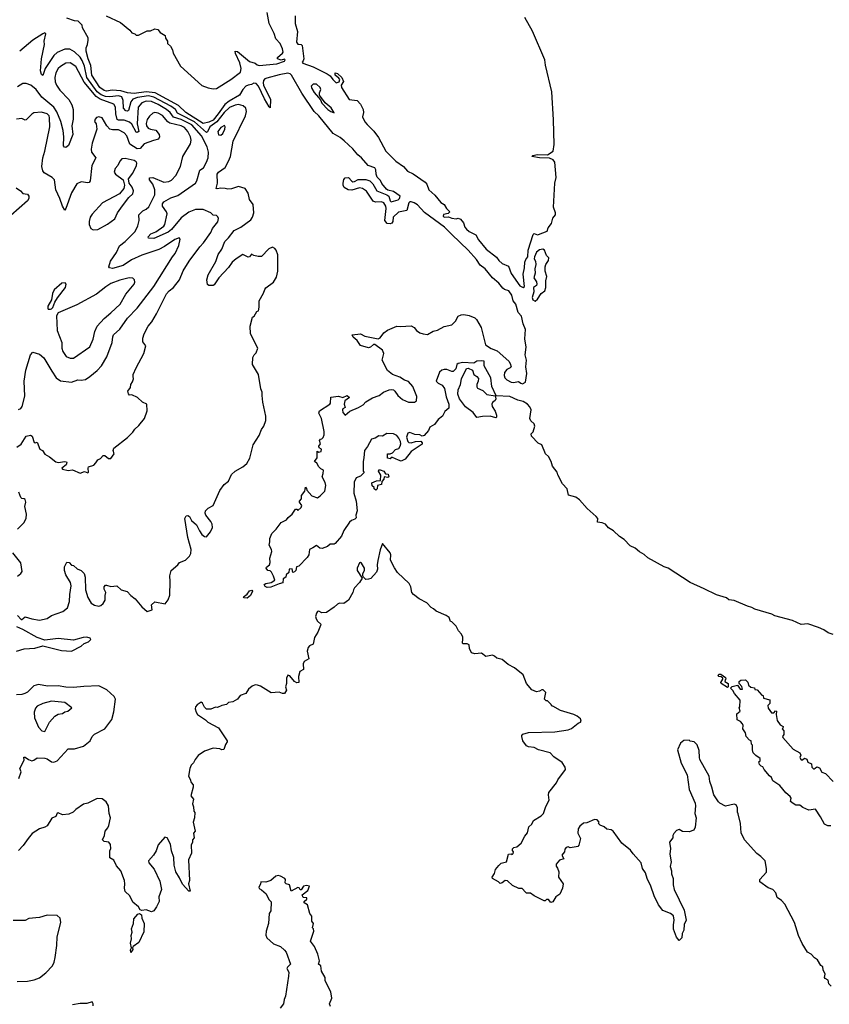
# Model space of a CAD drawing. Extents: x 1603745 to 1745082, y 385868 to 533966.
# Tile 620 of 646: x 1675205 to 1682570, y 492841 to 501790. Entities that reach past the tile are written whole.
import ezdxf

# ---------------------------------------------------------------- set-up
doc = ezdxf.new("R2010")
doc.units = 0

msp = doc.modelspace()

# ---------------------------------------------------------------- linework, layer by layer
at = {"layer": '0CON20XD'}
for points in [[(1678250.9, 500319.1), (1678285, 500338.9), (1678355, 500336.4), (1678389.4, 500325), (1678418, 500298), (1678453.6, 500233.6), (1678545, 500198.7), (1678563.6, 500185), (1678575.4, 500145), (1678584.7, 500134.7), (1678647.8, 500152.2), (1678659.8, 500165), (1678664.8, 500185), (1678605, 500229.4), (1678555, 500241.4), (1678540.5, 500250.5), (1678500.6, 500300.6), (1678488.7, 500328.7), (1678457.7, 500357.7), (1678446.4, 500385), (1678445, 500425.6), (1678435.6, 500445), (1678375, 500465.7), (1678315.2, 500535), (1678280.8, 500560.8), (1678235, 500614.8), (1678157.5, 500687.5), (1678119, 500719), (1678057.7, 500755), (1677925, 500915.2), (1677884.4, 500954.4), (1677771.4, 501121.4), (1677676.9, 501286.9), (1677665, 501297.7), (1677643.3, 501303.3), (1677565, 501290.1), (1677452.2, 501257.8), (1677435, 501251.1), (1677422.9, 501237.1), (1677419.1, 501215), (1677424.2, 501194.2), (1677486.1, 501065), (1677485, 500990), (1677475, 500996.7), (1677431.3, 501071.3), (1677376.5, 501185), (1677355, 501209.8), (1677335.9, 501214.1), (1677315, 501201.2), (1677285, 501196), (1677263.5, 501185), (1677235.7, 501155), (1677204, 501105), (1677109.7, 501050.3), (1677072.1, 501017.9), (1677012, 500935), (1676965, 500876.1), (1676925, 500858.5), (1676875, 500847.9), (1676716.2, 500945), (1676648.9, 501008.9), (1676436.7, 501126.7), (1676356.6, 501133.4), (1676245, 501119.1), (1676185, 501124.8), (1676125, 501143.6), (1676045, 501148.9), (1675995, 501140.2), (1675972.7, 501145), (1675935, 501173.2), (1675860.4, 501285), (1675851.9, 501375), (1675827.6, 501435), (1675810.8, 501505), (1675811.2, 501535), (1675823.3, 501565), (1675827.5, 501605), (1675826.7, 501625), (1675776.7, 501715), (1675775, 501740), (1675736.1, 501776.1), (1675705, 501778.8), (1675634.1, 501804.1)], [(1675992.5, 501825), (1676121.2, 501765), (1676207.5, 501695), (1676225, 501670), (1676251.7, 501661.7), (1676265, 501650), (1676285, 501650), (1676365, 501688.8), (1676395, 501690), (1676435, 501708), (1676460.3, 501700.3), (1676483.9, 501673.9), (1676527.3, 501647.3), (1676533, 501623), (1676550, 501595), (1676550, 501575), (1676578.3, 501548.3), (1676595, 501517.5), (1676602, 501485), (1676668.7, 501368.7), (1676863.2, 501193.2), (1676919.5, 501169.5), (1676965, 501160.8), (1676995, 501165.8), (1677125, 501247.7), (1677215, 501314.2), (1677218.9, 501345), (1677208.1, 501398.1), (1677168.6, 501481.4), (1677166.2, 501503.8), (1677185, 501500.6), (1677295, 501411.4), (1677345.9, 501395.9), (1677365, 501378.8), (1677385, 501372.9), (1677545, 501389.6), (1677615, 501411.8), (1677620, 501425), (1677615, 501430), (1677585, 501421.4), (1677551.4, 501435), (1677550, 501445), (1677596.9, 501485), (1677601.3, 501495), (1677597.3, 501525), (1677575, 501574), (1677534.2, 501615), (1677521.2, 501665), (1677475.9, 501755.9), (1677456.2, 501855)], [(1677711, 501825), (1677711.2, 501755), (1677732.2, 501682.2), (1677721.9, 501585), (1677735, 501567.7), (1677765.8, 501565.8), (1677776.2, 501555), (1677789.4, 501435), (1677785, 501416.7), (1677773.3, 501405), (1677782, 501395), (1677875, 501361.3), (1678003.1, 501296.9), (1678029.6, 501279.6), (1678052.8, 501245), (1678085, 501216.3), (1678110.9, 501225), (1678116.4, 501245), (1678109.3, 501259.3), (1678075.7, 501285), (1678073.4, 501306.6), (1678095, 501301.1), (1678135, 501264.4), (1678150.9, 501229.1), (1678130.3, 501195), (1678131.6, 501175), (1678202.6, 501065), (1678275, 501056.7), (1678305, 501021.9), (1678329.6, 500975), (1678332.3, 500945), (1678324.3, 500905.7), (1678345, 500862.9), (1678365, 500835.9), (1678426.9, 500776.9), (1678467.9, 500717.9), (1678534.5, 500595), (1678626, 500505), (1678695, 500456), (1678733.5, 500413.5), (1678785, 500387.5), (1678894.5, 500314.5), (1678910, 500295), (1678926, 500245), (1678980, 500195), (1679035, 500128.8), (1679065, 500108.8), (1679087.1, 500075), (1679116.7, 500045), (1679102.7, 500027.3), (1679060.5, 500019.5), (1679056.9, 500005), (1679064.9, 499995), (1679105, 499999.4), (1679135, 499986.5), (1679175, 499981.1), (1679195, 499986), (1679215.6, 499975.6), (1679243.1, 499943.1), (1679255.8, 499905), (1679270, 499885), (1679295, 499863.7), (1679353.5, 499833.5), (1679378.1, 499788.1), (1679449.2, 499705), (1679541.9, 499631.9), (1679565, 499600.4), (1679595, 499573.5), (1679651, 499551), (1679675, 499483.5), (1679755, 499371.1), (1679785, 499357.2), (1679798.3, 499365), (1679783.8, 499476.2), (1679796.9, 499533.1), (1679799.2, 499585), (1679809.7, 499610.3), (1679827.5, 499635), (1679829.2, 499695), (1679875, 499838.8), (1679885, 499847.5), (1679915, 499835.8), (1679925, 499837.5), (1680001.8, 499868.2), (1680012.6, 499897.4), (1680043.9, 499936.1), (1680056, 499985), (1680079.2, 500015), (1680078.1, 500035), (1680060.5, 500085), (1680073.1, 500305), (1680084.5, 500355), (1680071.8, 500495), (1680056.9, 500515), (1680025, 500530), (1679935, 500533.5), (1679864.2, 500545), (1679872, 500555), (1679915, 500565.6), (1680006.9, 500563.1), (1680059.2, 500595), (1680067.5, 500655), (1680060.8, 500879.2), (1680046.9, 501135), (1679987.3, 501377.3), (1679981.3, 501425), (1679869.4, 501685), (1679799, 501809)], [(1675514.8, 501465.2), (1675437.5, 501345), (1675415, 501283.3), (1675402.4, 501292.4), (1675394.3, 501325), (1675404.7, 501435), (1675430.5, 501565), (1675429.2, 501595), (1675442.5, 501662.5), (1675435, 501670), (1675415, 501661.2), (1675325, 501602.9), (1675205, 501504.4)], [(1675184.2, 496375), (1675218.3, 496338.3), (1675225, 496337.5), (1675255, 496362.5), (1675316.1, 496343.9), (1675385, 496332.5), (1675455, 496348.2), (1675495, 496373.1), (1675598, 496412), (1675638.6, 496445), (1675658.9, 496501.1), (1675660.9, 496565), (1675674.4, 496645), (1675667.5, 496675), (1675623.8, 496745), (1675612.5, 496782.5), (1675612.2, 496817.8), (1675635, 496860), (1675655, 496856), (1675675, 496833.3), (1675695, 496828), (1675729.3, 496799.3), (1675763.3, 496785), (1675791.2, 496755), (1675801.7, 496721.7), (1675803, 496607), (1675825, 496538.8), (1675855, 496488), (1675885, 496469.4), (1675925, 496460), (1675943.3, 496465), (1675965, 496483.3), (1675982, 496515), (1675981.4, 496555), (1675988.8, 496585), (1675974.2, 496615), (1675974.2, 496635), (1675985, 496650), (1675995, 496651.2), (1676035, 496638.8), (1676090, 496645), (1676129.1, 496609.1), (1676182.3, 496592.3), (1676216.2, 496555), (1676255.5, 496525.5), (1676315, 496453.3), (1676365, 496410), (1676410, 496425), (1676405, 496470), (1676435, 496500), (1676530, 496480), (1676555, 496517.5), (1676570.9, 496559.1), (1676574.3, 496685), (1676570, 496735), (1676583.8, 496785), (1676645, 496834), (1676658.8, 496855), (1676713.4, 496876.6), (1676749.2, 496915), (1676760.9, 496939.1), (1676766.2, 496975), (1676734.5, 497084.5), (1676708, 497255), (1676720.5, 497279.5), (1676735, 497283.8), (1676751.2, 497275), (1676768.8, 497238.8), (1676815, 497199.2), (1676839.4, 497145), (1676861.7, 497111.7), (1676885, 497092.5), (1676905, 497090), (1676940.5, 497135), (1676958.2, 497175), (1676957.3, 497205), (1676945, 497230), (1676897.5, 497285), (1676892, 497305), (1676896.7, 497325), (1676919.7, 497350.3), (1676964, 497375), (1677025, 497510), (1677065, 497566.7), (1677105.4, 497594.6), (1677132.6, 497657.4), (1677164.7, 497685.3), (1677235, 497724.6), (1677271.2, 497755), (1677297.9, 497805), (1677328.2, 497925), (1677385, 498012), (1677405.4, 498064.6), (1677425.5, 498095), (1677442.7, 498147.3), (1677445.6, 498185), (1677415.7, 498315), (1677410, 498375), (1677410.8, 498405), (1677400, 498435), (1677376, 498565), (1677323.3, 498655), (1677325, 498720), (1677337, 498743), (1677357, 498763), (1677372.5, 498805), (1677306, 498935), (1677302, 499005), (1677323.9, 499086.1), (1677336.7, 499095), (1677361.7, 499138.3), (1677377.5, 499142.5), (1677384.2, 499175.8), (1677384.3, 499235), (1677423.3, 499305), (1677435, 499338.8), (1677445, 499354), (1677514.6, 499405.4), (1677540.3, 499449.7), (1677552, 499505), (1677553.6, 499653.6), (1677539.4, 499695), (1677525, 499711.4), (1677505, 499722), (1677471.7, 499708.3), (1677405, 499636.7), (1677375, 499636.2), (1677335, 499646.2), (1677315, 499658.8), (1677295.5, 499634.5), (1677285, 499631.4), (1677234.6, 499655.4), (1677175, 499617.5), (1677138.6, 499585), (1677103.2, 499536.8), (1677017.7, 499442.3), (1676975, 499381.2), (1676965, 499373.8), (1676925, 499373.3), (1676913.3, 499383.3), (1676906, 499425), (1676918.3, 499471.7), (1676988.3, 499591.7), (1677011.4, 499655), (1677044.3, 499705), (1677070, 499775), (1677103.6, 499806.4), (1677155, 499874.4), (1677215.3, 499904.7), (1677308.7, 499971.3), (1677323.8, 499995), (1677335.3, 500034.7), (1677329.3, 500109.3), (1677295.7, 500155), (1677285, 500212.5), (1677256.2, 500255), (1677195, 500273.1), (1677132.1, 500252.1), (1677099.7, 500249.7), (1677075.7, 500255.7), (1677035, 500260), (1677002, 500252), (1676991.2, 500255), (1677003.8, 500305), (1677002.9, 500385), (1677015, 500404.5), (1677073.2, 500446.8), (1677105.5, 500505), (1677122.2, 500547.8), (1677145.8, 500685), (1677257.8, 500915), (1677268.2, 500955), (1677260.9, 500985), (1677237, 501007), (1677195, 501019.3), (1677165, 501014.2), (1677115, 500990.9), (1677065, 500947.9), (1676999.1, 500860.9), (1676935.2, 500815), (1676915, 500769.5), (1676905, 500765.9), (1676795, 500862), (1676671.9, 500925), (1676640.2, 500940.2), (1676621.6, 500975), (1676579.6, 501005), (1676425, 501087.2), (1676377.5, 501097.5), (1676276.2, 501083.8), (1676235, 501068), (1676216.7, 501043.3), (1676196, 500964), (1676185, 500958.7), (1676171.9, 500961.9), (1676150.5, 500985), (1676147.4, 501055), (1676135, 501087.6), (1676105, 501097.4), (1676025, 501088.9), (1675985, 501092.9), (1675945, 501108), (1675911.3, 501135), (1675817.3, 501265), (1675796.2, 501366.2), (1675775, 501420), (1675755, 501449.8), (1675705, 501497.1), (1675661.8, 501521.8), (1675615, 501521.9), (1675545, 501493.3), (1675514.8, 501465.2)], [(1675180, 497905), (1675217.9, 497932.1), (1675264.4, 498005.6), (1675303, 498013), (1675320, 498005), (1675337, 497947), (1675345, 497942.5), (1675365, 497950), (1675387.5, 497885), (1675413, 497873), (1675435, 497840), (1675475, 497817.5), (1675535, 497771.2), (1675555, 497766), (1675615, 497774.2), (1675630, 497770), (1675633.8, 497765), (1675627.5, 497742.5), (1675587.5, 497715), (1675593.9, 497703.9), (1675645, 497692.5), (1675685, 497697.5), (1675755, 497667.5), (1675795, 497682.5), (1675825, 497670), (1675831.7, 497678.3), (1675827.5, 497715), (1675832.5, 497725), (1675878.3, 497741.7), (1675899.3, 497760.7), (1675915, 497790), (1675939.3, 497800.7), (1675965, 497830), (1675978.3, 497828.3), (1676012.3, 497802.3), (1676035, 497802.5), (1676063.3, 497845), (1676056.2, 497875), (1676062.5, 497895), (1676187, 497993), (1676235, 498041.2), (1676252.4, 498067.6), (1676289.4, 498100.6), (1676340.6, 498165), (1676366, 498235), (1676362.5, 498295), (1676322.5, 498315), (1676277, 498357), (1676225, 498380), (1676205, 498377.5), (1676195, 498390), (1676190, 498415), (1676213.3, 498446.7), (1676216.2, 498475), (1676231.7, 498498.3), (1676240, 498525), (1676236.7, 498546.7), (1676236.7, 498565), (1676263.8, 498625), (1676334.2, 498755), (1676351.2, 498825), (1676325, 498862.5), (1676325.7, 498895), (1676336.7, 498935), (1676374.4, 499005), (1676406.5, 499043.5), (1676450.6, 499115), (1676541.9, 499298.1), (1676564.3, 499325.7), (1676605, 499357.1), (1676660, 499425), (1676693, 499507), (1676748.2, 499595), (1676844.8, 499725.2), (1676878.7, 499761.3), (1676942.5, 499855), (1676958.8, 499891.2), (1677007.9, 499952.1), (1677013, 499983), (1677008.3, 499998.3), (1676995, 500010), (1676965, 500012.5), (1676944.1, 500034.1), (1676874.6, 500064.6), (1676805, 500065.3), (1676745, 500042), (1676675, 499989), (1676585, 499883.4), (1676555, 499858), (1676425, 499800), (1676375.6, 499805.6), (1676373.6, 499815), (1676399.4, 499845), (1676445, 499861.2), (1676515, 499914.6), (1676525, 499929.2), (1676545.6, 500025), (1676541.1, 500045), (1676505.4, 500095), (1676505.3, 500115), (1676515, 500133.1), (1676580.5, 500169.5), (1676645, 500192.5), (1676803.1, 500305), (1676816.2, 500325), (1676845, 500422), (1676875.7, 500445), (1676905, 500496), (1676920, 500535), (1676923.3, 500585), (1676909.1, 500635), (1676859.6, 500735), (1676769.8, 500835), (1676675, 500881.5), (1676604, 500904), (1676573.7, 500945), (1676540.9, 500975), (1676465, 501020.3), (1676405, 501047.3), (1676355, 501049.8), (1676315, 501034.7), (1676282.3, 500995), (1676273.6, 500843.6), (1676287.6, 500775), (1676275, 500764.2), (1676265, 500768.9), (1676225, 500839.2), (1676205, 500859.3), (1676155, 500877.3), (1676105, 500875.7), (1676092.7, 500882.7), (1676079.2, 500935), (1676076, 500996), (1676061.2, 501021.2), (1675938.3, 501068.3), (1675901.3, 501091.3), (1675792.2, 501222.2), (1675716.9, 501365), (1675665, 501399.2), (1675625, 501393.8), (1675575.2, 501364.8), (1675555.4, 501345), (1675534.3, 501305.7), (1675525.8, 501265), (1675528.4, 501225), (1675540.5, 501195), (1675570.1, 501150.1), (1675651.2, 501065), (1675678.8, 501015), (1675690.4, 500975), (1675691.4, 500885), (1675680, 500825), (1675689.5, 500745), (1675648.9, 500645), (1675625, 500629.2), (1675612.4, 500632.4), (1675604.6, 500644.6), (1675608, 500725), (1675601.8, 500781.8), (1675579.1, 500865), (1675542.5, 500952.5), (1675515, 500994.7), (1675405.7, 501085.7), (1675354, 501154), (1675305.3, 501195.3), (1675265, 501209.4), (1675235, 501210.8), (1675185, 501178.6)], [(1678065, 500942.5), (1678037.9, 500987.9), (1677984.2, 501034.2), (1677933, 501103), (1677932.5, 501125), (1677943.6, 501156.4), (1677938, 501175), (1677905, 501202.9), (1677874, 501205), (1677858, 501185), (1677862.5, 501165), (1677885, 501128.8), (1677942.5, 501062.5), (1677955, 501032.5), (1678007.5, 500975), (1678035, 500954.4), (1678065, 500942.5)], [(1676421.5, 500691.5), (1676338.2, 500661.8), (1676301.3, 500618.7), (1676275, 500615.7), (1676207.5, 500657.5), (1676179.2, 500735), (1676155, 500762.7), (1676105, 500788.6), (1676049.3, 500789.3), (1676025.7, 500795.7), (1675996.9, 500825), (1675955, 500898.8), (1675925, 500906.2), (1675905, 500900), (1675891.2, 500885), (1675886.7, 500865), (1675902.3, 500842.3), (1675905.8, 500795), (1675863.8, 500666.2), (1675855.6, 500614.4), (1675858.1, 500585), (1675899.2, 500535), (1675860, 500465), (1675847.5, 500325), (1675838.5, 500311.5), (1675825, 500305.7), (1675765, 500317.5), (1675725, 500298.8), (1675677.1, 500215), (1675625, 500072.5), (1675615, 500057.5), (1675594.1, 500095.9), (1675571.5, 500165), (1675534.5, 500245), (1675522, 500335), (1675502, 500355), (1675428.6, 500398.6), (1675417.1, 500417.1), (1675408.1, 500455), (1675415.8, 500535.8), (1675434.5, 500595), (1675478.2, 500815), (1675477.4, 500897.4), (1675472.5, 500915), (1675455, 500934.6), (1675405, 500949.3), (1675335, 500942.5), (1675315, 500932.5), (1675265, 500879.5), (1675255, 500877.5), (1675225, 500891.2), (1675175, 500885.5)], [(1675194.1, 498245.9), (1675215, 498256.2), (1675228.1, 498275), (1675252.7, 498367.3), (1675244.5, 498504.5), (1675260.6, 498605), (1675302.5, 498745), (1675325, 498767.5), (1675385, 498750), (1675425, 498716.2), (1675496.5, 498595), (1675535.6, 498535), (1675575, 498506.7), (1675675, 498496.5), (1675735, 498515.8), (1675765, 498513.8), (1675805, 498520.8), (1675844.6, 498545.4), (1675910, 498600), (1675949.5, 498645), (1675997.5, 498725), (1676046.4, 498855), (1676051.1, 498908.9), (1676058.1, 498925), (1676115, 498978.1), (1676185, 499076.7), (1676272.8, 499167.2), (1676425, 499364.5), (1676595, 499634.3), (1676619.4, 499665), (1676652.3, 499737.7), (1676666, 499795), (1676655, 499805.8), (1676615, 499792.9), (1676522.1, 499727.9), (1676470, 499700), (1676315, 499651.1), (1676222.9, 499607.1), (1676145.2, 499554.8), (1676049.1, 499529.1), (1676023.1, 499533.1), (1676016.2, 499545), (1676031.4, 499595), (1676084.4, 499675), (1676114.6, 499735.4), (1676165, 499774.4), (1676254.6, 499865), (1676281.1, 499915), (1676291.1, 499965), (1676290, 500015), (1676325, 500053.3), (1676355, 500067.9), (1676379.8, 500090.2), (1676433.2, 500196.8), (1676434.7, 500245), (1676415.2, 500295.2), (1676385.6, 500335), (1676385, 500353.3), (1676415.6, 500354.4), (1676515, 500314.6), (1676561.4, 500318.6), (1676587.4, 500332.6), (1676626.9, 500375), (1676668.5, 500455), (1676687.7, 500545), (1676758.8, 500661.2), (1676765.4, 500694.6), (1676759.3, 500725), (1676735.3, 500775), (1676705, 500810), (1676675, 500825.2), (1676570.8, 500850.8), (1676552.6, 500862.6), (1676505, 500919.2), (1676465, 500940), (1676435, 500946.2), (1676415, 500940.9), (1676385, 500913.3), (1676365.7, 500884.3), (1676355.9, 500845), (1676359.3, 500825), (1676374, 500804), (1676393.7, 500793.7), (1676444.8, 500784.8), (1676473.7, 500745), (1676476.2, 500725), (1676466.9, 500705), (1676421.5, 500691.5)], [(1677035, 500739.2), (1677051.9, 500755), (1677070.5, 500795), (1677074.2, 500815), (1677066.8, 500826.8), (1677035, 500811.5), (1677006.5, 500775), (1677015, 500743.8), (1677035, 500739.2)], [(1675875, 499878.8), (1675915, 499884), (1676005, 499932.5), (1676069.7, 499980.3), (1676096.3, 500033.7), (1676141.1, 500098.9), (1676197, 500173), (1676233, 500207), (1676239.2, 500235), (1676227.4, 500267.4), (1676201.2, 500305), (1676196, 500345), (1676233.1, 500395), (1676269.2, 500465), (1676271.9, 500485), (1676265, 500497.1), (1676245, 500510), (1676165, 500528.9), (1676135.7, 500524.3), (1676116, 500505), (1676097.5, 500465), (1676075, 500438.8), (1676066, 500405), (1676075.8, 500385.8), (1676146.7, 500335), (1676158.8, 500285), (1676154, 500255), (1676113.6, 500206.4), (1675957.1, 500125), (1675865, 500023.8), (1675846, 499995), (1675835.8, 499955), (1675837.3, 499927.3), (1675853, 499893), (1675875, 499878.8)], [(1682605, 496202.4), (1682558.2, 496218.2), (1682521.3, 496245), (1682472.2, 496265), (1682375, 496299.3), (1682315, 496292.9), (1682235, 496328), (1682075, 496371.4), (1682045.6, 496385.6), (1681892.3, 496432.3), (1681865, 496448.2), (1681825, 496458.4), (1681705, 496511.1), (1681655, 496517.5), (1681633.8, 496535), (1681542.7, 496562.7), (1681431.7, 496618.3), (1681303.2, 496673.2), (1681105, 496803.5), (1681067.4, 496817.4), (1680918.6, 496898.6), (1680885, 496929.3), (1680842.7, 496952.7), (1680805, 496985.1), (1680759, 497009), (1680705, 497065.1), (1680661.6, 497091.6), (1680605.7, 497145), (1680562.5, 497172.5), (1680535, 497204.8), (1680505, 497217.4), (1680462.2, 497222.2), (1680463.1, 497255), (1680448.9, 497275), (1680367.6, 497347.6), (1680296.9, 497425), (1680265, 497451.2), (1680197.3, 497467.3), (1680184.3, 497525), (1680141.7, 497571.7), (1680101.8, 497651.8), (1680095, 497678.6), (1680052.2, 497732.2), (1680040, 497775), (1680015, 497820), (1679988.8, 497845), (1679955.6, 497925), (1679921.9, 497941.9), (1679861.2, 498005), (1679858.8, 498025), (1679875.7, 498045), (1679890.4, 498095), (1679885.2, 498115.2), (1679855.6, 498145), (1679846.9, 498165), (1679857.3, 498242.7), (1679845, 498271.8), (1679823.9, 498295), (1679785, 498318.8), (1679735, 498333.1), (1679665, 498363.6), (1679540.7, 498370.7), (1679500, 498455), (1679490.5, 498535), (1679430, 498645), (1679430, 498685), (1679409.7, 498689.7), (1679365, 498686.7), (1679335, 498668.5), (1679235, 498673.6), (1679193.9, 498666.1), (1679182, 498655), (1679173.2, 498616.8), (1679146.8, 498593.2), (1679135, 498592.5), (1679090, 498610), (1679065, 498611.1), (1679045, 498605.4), (1679025, 498586.2), (1678994.2, 498505), (1679011.3, 498485), (1679047.3, 498467.3), (1679069.1, 498439.1), (1679085, 498361.5), (1679110.3, 498295), (1679109.9, 498260.1), (1679071.9, 498228.1), (1679051.2, 498185), (1679011.3, 498155), (1678979.2, 498110.8), (1678936.4, 498085), (1678922.9, 498055), (1678885, 498010.9), (1678865, 498005.6), (1678844.2, 498015.8), (1678800.2, 498020.2), (1678755, 498038.5), (1678737.3, 498032.7), (1678724.4, 497995), (1678735, 497956.7), (1678745, 497946.2), (1678765, 497944.2), (1678805, 497956), (1678855, 497960), (1678867.5, 497945), (1678867, 497933), (1678766.7, 497865), (1678713, 497797), (1678675, 497777.5), (1678650, 497785), (1678595, 497810), (1678585, 497810), (1678575, 497800), (1678550, 497805), (1678550, 497845), (1678575, 497842.5), (1678595, 497852.5), (1678625, 497882.5), (1678655, 497893.3), (1678665.5, 497914.5), (1678672.5, 497935), (1678668.5, 497955), (1678655, 497985.7), (1678635, 498011.4), (1678604.1, 498025.9), (1678545, 498028), (1678505, 498003.3), (1678473.3, 498006.7), (1678440, 497985), (1678405, 497977.5), (1678370.3, 497909.7), (1678341.2, 497875), (1678337, 497807), (1678328.8, 497775), (1678330, 497685), (1678340, 497675), (1678305, 497640), (1678265, 497626.2), (1678246.9, 497585), (1678245.6, 497485), (1678266.4, 497415), (1678274, 497325), (1678263.9, 497286.1), (1678265, 497262.5), (1678255, 497250), (1678222.3, 497237.7), (1678205, 497222.5), (1678155, 497147.5), (1678132, 497095), (1678075, 497030), (1678065, 497023.3), (1678028.3, 497021.7), (1678005, 497002.5), (1677955.9, 496984.1), (1677936.4, 496986.4), (1677905, 497010), (1677871.7, 496988.3), (1677842.5, 496975), (1677836, 496925), (1677819.5, 496900.5), (1677745, 496822.5), (1677721.7, 496818.3), (1677716.7, 496785), (1677705, 496770), (1677690, 496765), (1677685, 496800), (1677657.5, 496795), (1677652.5, 496765), (1677630, 496745), (1677626.4, 496723.6), (1677603.3, 496706.7), (1677600, 496670), (1677565, 496663.3), (1677488.2, 496631.8), (1677455, 496630), (1677439.1, 496639.1), (1677430, 496655), (1677444.4, 496665.6), (1677493.3, 496675), (1677525.4, 496695), (1677515, 496732.5), (1677495, 496767.5), (1677485, 496780), (1677463.3, 496783.3), (1677447.5, 496805), (1677450, 496815), (1677477.5, 496835), (1677482.5, 496855), (1677480, 496895), (1677498.8, 496955), (1677495.9, 496975.9), (1677473.8, 497015), (1677481.2, 497045), (1677480, 497075), (1677499.5, 497120.5), (1677539.6, 497160.4), (1677585, 497221.2), (1677633.3, 497245), (1677646.7, 497265), (1677683.3, 497295), (1677715, 497340), (1677725, 497340), (1677735, 497330), (1677765, 497357.5), (1677772.5, 497375), (1677750, 497405), (1677750, 497415), (1677767.5, 497435), (1677770, 497465), (1677797.5, 497505), (1677805, 497540), (1677815, 497530), (1677817.5, 497515), (1677862.5, 497462.5), (1677915, 497443.3), (1677939.3, 497460.7), (1677980, 497505), (1677990, 497555), (1677984.3, 497584.3), (1677956.7, 497635), (1677966.7, 497665), (1677967.5, 497695), (1677945, 497707.5), (1677927.5, 497725), (1677909.3, 497759.3), (1677887.5, 497775), (1677911.7, 497808.3), (1677911.7, 497868.3), (1677925, 497860), (1677947.5, 497865), (1677950, 497885), (1677928.3, 497898.3), (1677927.5, 497915), (1677940, 497935), (1677932.5, 497965), (1677941.7, 497978.3), (1677955, 497980), (1677966.1, 497993.9), (1677973.6, 498016.4), (1677973.6, 498046.4), (1677950, 498165), (1677926.7, 498215), (1677933.3, 498235), (1678027.5, 498295), (1678033.3, 498305), (1678035, 498360), (1678105, 498366.7), (1678145, 498356.7), (1678185, 498373.8), (1678203.8, 498355), (1678164.2, 498325.8), (1678157.8, 498295), (1678166.2, 498265), (1678145.9, 498254.1), (1678141.4, 498245), (1678145, 498218.8), (1678165, 498194.2), (1678206.9, 498233.1), (1678288, 498265), (1678329.5, 498290.5), (1678353.8, 498316.2), (1678415, 498352.4), (1678475, 498372.7), (1678515, 498405.4), (1678565, 498425.6), (1678588.9, 498428.9), (1678605.7, 498425.7), (1678617.5, 498415), (1678644.2, 498375), (1678687.5, 498337.5), (1678743.4, 498313.4), (1678795.9, 498314.1), (1678816, 498325), (1678818.6, 498365), (1678781.9, 498455), (1678742.1, 498502.1), (1678704.7, 498514.7), (1678662.2, 498542.2), (1678595.7, 498565.7), (1678551.9, 498601.9), (1678503.4, 498695), (1678516.7, 498755), (1678504.3, 498785), (1678435, 498838.5), (1678422.3, 498837.7), (1678395, 498813.5), (1678377.1, 498807.1), (1678305, 498829.2), (1678275, 498873.3), (1678237.5, 498905), (1678230, 498925), (1678305, 498936), (1678345, 498913.3), (1678465, 498890), (1678485, 498898.2), (1678517, 498943), (1678551.7, 498968.3), (1678635, 499003.4), (1678668.9, 499001.1), (1678765, 499006.1), (1678795, 498992.1), (1678816, 498965), (1678844.2, 498944.2), (1678875, 498933.2), (1678915, 498928.4), (1678965, 498957.7), (1679005, 498968.2), (1679065, 499002.1), (1679135, 499016.7), (1679169.2, 499050.8), (1679195, 499094.5), (1679221.9, 499108.1), (1679245, 499110.3), (1679295, 499101), (1679345, 499080.7), (1679361.2, 499065), (1679402, 498992), (1679442.2, 498835), (1679492.7, 498802.7), (1679549.7, 498779.7), (1679655, 498686.9), (1679667.9, 498665), (1679674.4, 498635), (1679665.3, 498624.7), (1679635, 498610.7), (1679615, 498581.8), (1679611, 498555), (1679617.3, 498535), (1679635, 498517.9), (1679675, 498496.5), (1679696.7, 498493.3), (1679741.7, 498501.7), (1679762.5, 498485), (1679778.3, 498481.7), (1679806.7, 498495), (1679818.1, 498575), (1679810, 498635), (1679814.6, 498695), (1679803.9, 498745), (1679813.3, 498815), (1679800.9, 498889.1), (1679805.9, 498974.1), (1679785.5, 499025.5), (1679771.2, 499095), (1679739.6, 499129.6), (1679719.2, 499205), (1679695.2, 499235.2), (1679681.5, 499285), (1679655, 499324.3), (1679616.2, 499336.2), (1679598.8, 499348.8), (1679565, 499396.5), (1679504.7, 499444.7), (1679438.5, 499525), (1679395, 499559.4), (1679361.2, 499611.2), (1679283.3, 499695), (1679137.2, 499837.2), (1679068.2, 499905), (1678887.4, 500037.4), (1678825, 500107.4), (1678795, 500126.6), (1678765, 500135.3), (1678754.9, 500135.1), (1678744.3, 500125.7), (1678725.5, 500054.5), (1678650.7, 500039.3), (1678601.1, 499995), (1678599.5, 499955), (1678590.5, 499939.5), (1678575, 499933.3), (1678548.7, 499938.7), (1678527.8, 499965), (1678540, 500075), (1678536, 500096), (1678516.4, 500126.4), (1678495, 500134.8), (1678442.9, 500132.9), (1678419.3, 500139.3), (1678360.4, 500230.4), (1678324.2, 500254.2), (1678295, 500261.1), (1678225, 500240.7), (1678192, 500245), (1678155.6, 500265), (1678147.3, 500285), (1678147.5, 500305), (1678152.9, 500337.1), (1678165, 500352), (1678195, 500355.7), (1678225, 500321.2), (1678235, 500316), (1678250.9, 500319.1)], [(1675171.7, 500261.7), (1675213.3, 500235), (1675235, 500211.2), (1675275, 500203.3), (1675288, 500185), (1675287.5, 500165), (1675276, 500145), (1675125, 500011.1)], [(1679895, 499231.2), (1679915, 499249.4), (1679949.5, 499300.5), (1679981.2, 499325), (1679989.8, 499355), (1679990.9, 499415), (1679998.8, 499455), (1679984.4, 499505), (1679985.6, 499545), (1679990, 499565), (1680015, 499600.8), (1680019.1, 499625), (1679996.2, 499646.2), (1679978.8, 499695), (1679965, 499703.8), (1679935, 499698), (1679905, 499678.1), (1679887.1, 499635), (1679886, 499616), (1679896.2, 499595), (1679900, 499565), (1679890.6, 499525), (1679894.4, 499485), (1679883.3, 499445), (1679906.6, 499406.6), (1679909.2, 499385), (1679905, 499373.3), (1679880, 499355), (1679883.3, 499315), (1679865.8, 499265), (1679873.2, 499243.2), (1679895, 499231.2)], [(1675485, 499157.5), (1675495, 499162.5), (1675507, 499173), (1675526.1, 499223.9), (1675549.5, 499260.5), (1675621.2, 499355), (1675627.5, 499385), (1675618.3, 499398.3), (1675590, 499395), (1675520, 499335), (1675505, 499300), (1675493.3, 499245), (1675461.2, 499185), (1675460, 499165), (1675465, 499160), (1675485, 499157.5)], [(1675665, 498713.3), (1675695, 498714.4), (1675842.6, 498817.4), (1675873.6, 498885), (1675887.7, 498955), (1675910, 499005), (1675973.1, 499075), (1676035.7, 499125), (1676119.4, 499205), (1676172.2, 499295), (1676246.9, 499385), (1676253.8, 499405), (1676248.8, 499425), (1676235, 499440), (1676202.5, 499442.5), (1676115, 499422.9), (1676035, 499392.9), (1675987.4, 499362.6), (1675905, 499293.8), (1675725, 499197.7), (1675554.2, 499125.8), (1675541.2, 499098.8), (1675546.7, 498965), (1675588.9, 498855), (1675590, 498805), (1675597.5, 498775), (1675627.4, 498727.4), (1675665, 498713.3)], [(1679535, 498170), (1679485, 498186), (1679416.4, 498183.6), (1679363.3, 498173.3), (1679330.9, 498220.9), (1679259.8, 498269.8), (1679206.9, 498345), (1679191.8, 498385), (1679193.6, 498426.4), (1679215.8, 498475), (1679223.5, 498525), (1679269.3, 498620.7), (1679285, 498623.3), (1679323, 498603), (1679337.5, 498565), (1679365, 498547.5), (1679377.7, 498527.7), (1679376.7, 498505), (1679363.3, 498475), (1679363.6, 498453.6), (1679370.7, 498440.7), (1679418.3, 498418.3), (1679455, 498382.5), (1679530, 498370), (1679536.4, 498343.6), (1679530, 498330), (1679505, 498310), (1679500, 498295), (1679504.1, 498274.1), (1679530.7, 498230.7), (1679543.3, 498195), (1679542.5, 498177.5), (1679535, 498170)], [(1678445, 497512.5), (1678430, 497525), (1678428.3, 497538.3), (1678411.7, 497551.7), (1678408.3, 497581.7), (1678450.7, 497599.3), (1678488.3, 497601.7), (1678489.3, 497649.3), (1678470, 497685), (1678471.7, 497698.3), (1678485, 497700), (1678516.4, 497686.4), (1678533, 497663), (1678558.3, 497658.3), (1678562.5, 497635), (1678555, 497627.5), (1678520, 497635), (1678517, 497613), (1678498.3, 497591.7), (1678496.1, 497563.9), (1678460, 497555), (1678457.5, 497525), (1678445, 497512.5)], [(1675185, 497158.8), (1675243, 497217), (1675264.3, 497255), (1675266.8, 497296.8), (1675252, 497365), (1675262.2, 497405), (1675255, 497427.5), (1675245, 497435.6), (1675225, 497437.5), (1675216.4, 497446.4), (1675198.5, 497495)], [(1682586.1, 493006.1), (1682566.4, 493026.4), (1682559.3, 493059.3), (1682533.6, 493073.6), (1682527.5, 493085), (1682533, 493113), (1682513.6, 493153.6), (1682511.7, 493181.7), (1682494.2, 493194.2), (1682463.3, 493245), (1682435, 493263.8), (1682406.2, 493295), (1682372.5, 493315), (1682323.4, 493393.4), (1682290, 493465), (1682254.5, 493585), (1682165, 493750.8), (1682135.7, 493785), (1682095, 493811.2), (1682084.5, 493854.5), (1682055, 493884), (1682015, 493898), (1681936.7, 493955), (1681936.7, 493975), (1681997, 494043), (1681999.4, 494075), (1681985, 494143.3), (1681947.1, 494185), (1681911.7, 494211.7), (1681798.5, 494335), (1681768, 494398), (1681762, 494485), (1681739.5, 494570.5), (1681734.1, 494585.9), (1681735.9, 494625.9), (1681722.5, 494655), (1681705, 494658.8), (1681625, 494642.5), (1681575, 494667.5), (1681561.7, 494681.7), (1681520, 494745), (1681502.5, 494815), (1681482.5, 494865), (1681476.7, 494915), (1681393.3, 495065), (1681387.5, 495085), (1681386.1, 495146.1), (1681368.3, 495198.3), (1681340, 495225), (1681305, 495232.5), (1681295, 495242.5), (1681245, 495237.5), (1681217.5, 495215), (1681187.5, 495155), (1681222.7, 495032.7), (1681276.2, 494925), (1681293.8, 494793.8), (1681349.3, 494669.3), (1681353.3, 494645), (1681346.7, 494575), (1681358.8, 494535), (1681350.7, 494449.3), (1681336.1, 494423.9), (1681295, 494406.7), (1681235, 494410), (1681205, 494430), (1681180.5, 494419.5), (1681156.4, 494393.6), (1681147.5, 494375), (1681146.7, 494355), (1681117.5, 494315), (1681126.7, 494256.7), (1681120, 494205), (1681130, 494135), (1681122.7, 494092.7), (1681134, 494055), (1681134.3, 494025), (1681150, 493985), (1681150.8, 493925), (1681159.2, 493885), (1681250.6, 493695), (1681267.5, 493605), (1681250, 493565), (1681246.7, 493515), (1681230, 493485), (1681227.5, 493445), (1681205, 493420), (1681179.7, 493449.7), (1681153.8, 493525), (1681151.7, 493561.7), (1681160, 493605), (1681153.8, 493645), (1681125.6, 493665.6), (1681055, 493694.3), (1681015.4, 493745.4), (1680976.9, 493825), (1680946, 493915), (1680912.9, 493985), (1680899.2, 494035), (1680869.2, 494075), (1680856.9, 494125), (1680785, 494208), (1680762.1, 494242.1), (1680681.4, 494305), (1680604, 494415), (1680585, 494425.8), (1680545, 494433.8), (1680522.7, 494452.7), (1680485, 494467.5), (1680470, 494485), (1680477, 494497), (1680458.3, 494518.3), (1680435, 494520), (1680365, 494490), (1680335, 494486.2), (1680300.3, 494459.7), (1680286, 494435), (1680283.1, 494395), (1680307.5, 494347.5), (1680292.3, 494287.7), (1680283.6, 494276.4), (1680268.3, 494271.7), (1680212.5, 494262.5), (1680195, 494272.5), (1680177.5, 494265), (1680165, 494250), (1680160, 494225), (1680138, 494195), (1680156.4, 494163.6), (1680115, 494150), (1680084.2, 494115), (1680084.2, 494095), (1680098.3, 494078.3), (1680110, 494045), (1680107.5, 493995), (1680148, 493935), (1680144.1, 493895.9), (1680119.3, 493840.7), (1680083.6, 493816.4), (1680055, 493772.5), (1680037, 493767), (1680015, 493792.5), (1679998.3, 493791.7), (1679985, 493780), (1679975, 493782.5), (1679885, 493827.5), (1679851.7, 493851.7), (1679815, 493850), (1679805, 493860), (1679775, 493893.3), (1679745, 493893.3), (1679689.3, 493919.3), (1679643.8, 493963.8), (1679622.5, 493965), (1679595, 493943.8), (1679575, 493937.5), (1679560, 493955), (1679507.5, 493985), (1679503.3, 493995), (1679525, 494030), (1679533.3, 494065), (1679565, 494103.3), (1679585, 494123.3), (1679632.5, 494135), (1679652.5, 494205), (1679675, 494207.5), (1679685, 494202.5), (1679695, 494210), (1679697.5, 494225), (1679688.3, 494238.3), (1679687.5, 494255), (1679700, 494265), (1679728.3, 494271.7), (1679767.5, 494305), (1679801.2, 494368.8), (1679825, 494400), (1679836.7, 494455), (1679863, 494477), (1679879.5, 494510.5), (1679950, 494555), (1679971.2, 494575), (1679990.5, 494639.5), (1680022, 494695), (1680014.3, 494745), (1680019.2, 494765), (1680088.8, 494855), (1680099.5, 494880.5), (1680170, 494975), (1680167.5, 494995), (1680139.5, 495039.5), (1680065, 495090), (1680030, 495125), (1679925, 495152.9), (1679885, 495176.2), (1679835, 495180), (1679815, 495190), (1679783.3, 495235), (1679773.3, 495275), (1679773.3, 495285), (1679782.5, 495295), (1679835, 495311.2), (1680071.7, 495318.3), (1680194.2, 495335.8), (1680225, 495346.7), (1680283.9, 495396.1), (1680307.5, 495405), (1680312.5, 495415), (1680307.5, 495435), (1680275, 495460), (1680245, 495473.3), (1680125, 495512.5), (1680055, 495550), (1680045, 495550), (1680040, 495565), (1680005, 495600), (1679995, 495600), (1679980, 495615), (1679990, 495675), (1679968.3, 495698.3), (1679955, 495700), (1679935, 495687.5), (1679905, 495680), (1679865, 495697.5), (1679815, 495756.7), (1679783.8, 495835), (1679705, 495900), (1679648.8, 495928.8), (1679593.8, 495975), (1679545.5, 495985.5), (1679525, 496005.7), (1679505, 496013.3), (1679445, 496000.8), (1679405, 496032), (1679345, 496027.1), (1679315, 496035.8), (1679296, 496075), (1679295, 496107.5), (1679275, 496116.2), (1679237, 496117), (1679232.5, 496125), (1679235, 496160), (1679236.1, 496176.1), (1679223.6, 496203.6), (1679197.5, 496235), (1679176.4, 496276.4), (1679136.4, 496316.4), (1679125, 496320), (1679112.5, 496355), (1679085, 496376), (1678993, 496413), (1678970, 496435), (1678947, 496447), (1678908.3, 496488.3), (1678837.5, 496525), (1678786.1, 496566.1), (1678773.3, 496585), (1678762.5, 496635), (1678747.5, 496665), (1678643.3, 496765), (1678615, 496807.5), (1678577.3, 496877.3), (1678580.8, 496925), (1678576, 496945), (1678505, 497027.5), (1678485, 496972.5), (1678464.5, 496875.5), (1678457.5, 496835), (1678460, 496795), (1678452.3, 496767.7), (1678398.3, 496711.7), (1678376.7, 496703.3), (1678353, 496703), (1678331.7, 496721.7), (1678327.5, 496735), (1678327.5, 496755), (1678341.2, 496785), (1678342, 496805), (1678315, 496850), (1678305, 496856.7), (1678295, 496852.5), (1678276, 496805), (1678275.8, 496785), (1678320, 496715), (1678297.5, 496675), (1678251.2, 496625), (1678242.7, 496607.3)], [(1675185, 496730.8), (1675216, 496755), (1675227.5, 496775), (1675214.3, 496854.3), (1675143.3, 496945)], [(1678242.7, 496607.3), (1678236.2, 496585), (1678195, 496513.3), (1678155, 496483.3), (1678115, 496486.7), (1678095, 496478.8), (1678065, 496450), (1677995, 496402), (1677955, 496400), (1677925, 496414), (1677915, 496411.2), (1677903.6, 496396.4), (1677895.8, 496365), (1677901.4, 496345), (1677913.6, 496323.6), (1677943.3, 496295), (1677941.2, 496285), (1677917.9, 496222.1), (1677886.2, 496175), (1677875.8, 496114.2), (1677840, 496100), (1677828, 496085), (1677821.2, 496051.2), (1677835, 495980), (1677793.3, 495955), (1677783.8, 495935), (1677786.7, 495885), (1677753.3, 495865), (1677740.3, 495819.7), (1677745.7, 495764.3), (1677725, 495762.9), (1677704.2, 495774.2), (1677662.5, 495825), (1677645, 495832.5), (1677633.3, 495805), (1677633.3, 495755), (1677623.3, 495725), (1677633.3, 495695), (1677613.6, 495666.4), (1677595, 495666.7), (1677565, 495678.8), (1677492.7, 495672.7), (1677395, 495733.1), (1677367.7, 495742.3), (1677346, 495744), (1677319.3, 495730.7), (1677287.5, 495705), (1677262.5, 495665), (1677211.3, 495648.7), (1677185, 495614), (1677145, 495590), (1677105, 495583.3), (1677085, 495566.7), (1677043.6, 495556.4), (1677005, 495537.5), (1676985, 495540), (1676945, 495522.5), (1676905, 495523.8), (1676885, 495542.5), (1676868.8, 495578.8), (1676855, 495587.5), (1676818.3, 495561.7), (1676805.8, 495545), (1676801.9, 495525), (1676809.4, 495495), (1676822.5, 495475), (1676895, 495426.7), (1676915.9, 495405.9), (1677015, 495352.9), (1677093.3, 495235), (1677093.3, 495225), (1677078.3, 495201.7), (1677063.6, 495156.4), (1677045, 495153.8), (1677025, 495163.3), (1676965, 495170), (1676885, 495141.2), (1676829.1, 495100.9), (1676800, 495065), (1676787.5, 495035), (1676766.4, 495013.6), (1676753.3, 494985), (1676741.2, 494915), (1676757.3, 494887.3), (1676765, 494857.5), (1676783.3, 494835), (1676783, 494813), (1676762.5, 494735), (1676786.7, 494705), (1676778.3, 494661.7), (1676787.5, 494635), (1676790, 494595), (1676797.5, 494585), (1676796.7, 494535), (1676783.3, 494495), (1676800, 494415), (1676787.5, 494395), (1676792.5, 494355), (1676777.5, 494335), (1676776.2, 494315), (1676763.9, 494286.1), (1676766.7, 494215), (1676742, 494155), (1676751.2, 493965), (1676740, 493935), (1676755, 493870), (1676745, 493867.5), (1676685, 493932.5), (1676659.7, 493989.7), (1676626, 494045), (1676610, 494105), (1676607.1, 494175), (1676587.1, 494235), (1676576.7, 494295), (1676545.8, 494355), (1676525, 494361.2), (1676465, 494288.8), (1676445.6, 494235), (1676422.2, 494195), (1676375.8, 494145), (1676380.8, 494125), (1676427.4, 494067.4), (1676478.9, 493958.9), (1676495.5, 493885.5), (1676472.1, 493817.9), (1676472.5, 493775), (1676450, 493725), (1676425, 493690), (1676405, 493681.2), (1676355, 493700), (1676315, 493692.2), (1676300, 493700), (1676285, 493725.7), (1676235, 493768), (1676206, 493825), (1676163.8, 493865), (1676158, 493895), (1676162.9, 493935), (1676159.4, 493965), (1676125, 494052.5), (1676085, 494100), (1676060.5, 494150.5), (1676025, 494172.5), (1676023.8, 494235), (1676033.6, 494256.4), (1676031.7, 494291.7), (1676015.7, 494315.7), (1675975, 494320.5), (1675959.4, 494335), (1675977.5, 494375), (1675981.9, 494415), (1676007.1, 494445), (1676015.7, 494465), (1676030, 494535), (1676019.1, 494575), (1676011.6, 494645), (1675990.9, 494680.9), (1675955, 494708.8), (1675909.2, 494710.8), (1675825, 494669.4), (1675785, 494659.2), (1675715, 494610), (1675692.3, 494587.7), (1675651.7, 494568.3), (1675595, 494563.1), (1675555, 494580), (1675545, 494576.7), (1675535, 494546.7), (1675497.4, 494532.6), (1675455, 494464.2), (1675435, 494450), (1675385, 494434.4), (1675318.4, 494391.6), (1675280.9, 494349.1), (1675237.5, 494285), (1675195, 494240)], [(1677275, 496532.9), (1677247.5, 496535), (1677242, 496545), (1677272.9, 496567.1), (1677295, 496600), (1677317.5, 496605), (1677322, 496595), (1677304.2, 496555), (1677275, 496532.9)], [(1675175, 496049.2), (1675245, 496070.6), (1675343.2, 496076.8), (1675415, 496100), (1675585, 496057.1), (1675675, 496049.4), (1675763.8, 496095), (1675791.1, 496118.9), (1675831.2, 496135), (1675851.2, 496155), (1675845, 496170), (1675815, 496177.8), (1675782.5, 496175), (1675695, 496150.8), (1675554.7, 496165.3), (1675435, 496151.4), (1675365, 496174.4), (1675232.9, 496247.1), (1675180.3, 496270.3)], [(1681645, 495720), (1681587.5, 495755), (1681583, 495767), (1681600, 495795), (1681600, 495805), (1681587.5, 495817.5), (1681565, 495820), (1681560, 495825), (1681565, 495840), (1681581.7, 495841.7), (1681625, 495810), (1681630, 495795), (1681621.7, 495788.3), (1681620, 495775), (1681650, 495755), (1681650, 495725), (1681645, 495720)], [(1675198.3, 494891.7), (1675218.8, 494955), (1675206.7, 494985), (1675245, 495060), (1675243.6, 495086.4), (1675255, 495086.2), (1675284.3, 495064.3), (1675315, 495054), (1675335, 495058.8), (1675365, 495080.8), (1675435, 495076.5), (1675455, 495071.1), (1675495, 495045.6), (1675515, 495041.9), (1675545.6, 495055), (1675645, 495162), (1675705, 495161.9), (1675785, 495185.8), (1675845.8, 495235), (1675865.5, 495274.5), (1675884.2, 495295), (1675978.9, 495345), (1676042.2, 495427.8), (1676062.4, 495497.6), (1676077.1, 495615), (1676065, 495638.8), (1675998.2, 495698.2), (1675924.1, 495734.1), (1675789.7, 495730.3), (1675695, 495719.4), (1675625, 495721.8), (1675555.3, 495734.7), (1675457.6, 495732.4), (1675375, 495747.3), (1675335, 495736.4), (1675275, 495678.5), (1675252.5, 495665), (1675225, 495657.2), (1675175, 495654.6)], [(1682585, 494463.3), (1682555, 494462.5), (1682525, 494477.5), (1682490, 494545), (1682445, 494613.3), (1682385, 494606.2), (1682330.3, 494630.3), (1682301.7, 494651.7), (1682265, 494652), (1682240, 494665), (1682217.5, 494685), (1682223.3, 494715), (1682215, 494730), (1682175, 494761.2), (1682119.7, 494829.7), (1682055, 494872.5), (1682043, 494903), (1682025, 494916.7), (1681977.5, 494975), (1681965, 495000), (1681950, 495005), (1681935, 495020), (1681930, 495045), (1681940, 495055), (1681940, 495075), (1681900.7, 495100.7), (1681877.5, 495125), (1681870, 495155), (1681870, 495195), (1681862.5, 495205), (1681857.5, 495235), (1681845, 495240), (1681812.5, 495275), (1681807, 495307), (1681782.5, 495345), (1681787.5, 495375), (1681780.7, 495390.7), (1681760.7, 495410.7), (1681732.5, 495425), (1681728.3, 495481.7), (1681760, 495505), (1681750, 495535), (1681756.7, 495545), (1681757.5, 495605), (1681707, 495667), (1681693, 495693), (1681670, 495715), (1681685, 495730), (1681735, 495742.5), (1681760, 495705), (1681780, 495705), (1681775, 495730), (1681750, 495755), (1681750, 495775), (1681765, 495787.5), (1681808.3, 495788.3), (1681828.3, 495768.3), (1681835, 495742.5), (1681855, 495722.5), (1681888.3, 495718.3), (1681891.7, 495701.7), (1681915, 495700), (1681955, 495650), (1681968.3, 495648.3), (1681971.7, 495621.7), (1682028.3, 495608.3), (1682030, 495575), (1682010, 495555), (1682013, 495533), (1682045, 495490), (1682065, 495490), (1682081.7, 495508.3), (1682090, 495505), (1682087.5, 495475), (1682095, 495420), (1682121.7, 495381.7), (1682150, 495365), (1682148.3, 495351.7), (1682140, 495345), (1682157.5, 495327.5), (1682157, 495293), (1682142.5, 495275), (1682147.5, 495265), (1682240.7, 495160.7), (1682302.5, 495125), (1682310, 495105), (1682302.5, 495085), (1682313.6, 495063.6), (1682325, 495062.5), (1682345, 495077.5), (1682365, 495067.5), (1682375, 495040), (1682407.5, 495025), (1682410, 494995), (1682425, 494980), (1682435, 494980), (1682441.7, 494988.3), (1682455, 494997.5), (1682480.7, 494990.7), (1682500.7, 494950.7), (1682535, 494937.5), (1682605, 494866.7)], [(1675435, 495321.2), (1675476.7, 495405), (1675525, 495460), (1675555, 495477.8), (1675595.6, 495484.4), (1675615, 495498), (1675643.9, 495506.1), (1675680, 495535), (1675615, 495582.5), (1675525, 495593.5), (1675495, 495594.4), (1675415, 495574.3), (1675365, 495550.8), (1675348.6, 495531.4), (1675335.6, 495495), (1675338.6, 495445), (1675375, 495360), (1675406.7, 495325), (1675435, 495321.2)], [(1678032, 492822), (1678024, 492845), (1678043.8, 492895), (1678036.7, 492955), (1677983.8, 493055), (1677983.3, 493085), (1677951.2, 493141.2), (1677945, 493190), (1677922.5, 493205), (1677933.3, 493235), (1677916.7, 493295), (1677887, 493367), (1677850, 493415), (1677880, 493505), (1677877, 493527), (1677870, 493535), (1677877.5, 493575), (1677862.5, 493595), (1677861.7, 493641.7), (1677843.3, 493665), (1677823.6, 493743.6), (1677794, 493764), (1677793.8, 493776.2), (1677817.5, 493795), (1677817, 493807), (1677785, 493812.5), (1677773.6, 493836.4), (1677827.5, 493875), (1677840, 493915), (1677815, 493920), (1677786.4, 493913.6), (1677765, 493880), (1677755, 493880), (1677748.3, 493898.3), (1677735, 493902.5), (1677675, 493870), (1677660, 493925), (1677630, 493935), (1677620, 493945), (1677622.5, 493975), (1677617.5, 493985), (1677576.4, 494006.4), (1677555, 494010), (1677536.1, 494003.9), (1677490, 493965), (1677445, 493950), (1677400, 493955), (1677397, 493933), (1677380, 493905), (1677385, 493892.5), (1677405, 493882.5), (1677447.5, 493845), (1677471.7, 493791.7), (1677491.7, 493771.7), (1677489.3, 493690.7), (1677473.3, 493665), (1677468, 493575), (1677446, 493505), (1677445, 493470), (1677454.2, 493444.2), (1677515, 493391.2), (1677577, 493367), (1677615, 493331.2), (1677628, 493315), (1677668.8, 493205), (1677640.5, 493179.5), (1677633.9, 493166.1), (1677652, 493132), (1677651.4, 493095), (1677624.2, 492915), (1677611.4, 492885), (1677606, 492845), (1677575, 492806.7)], [(1676215, 493310), (1676213.8, 493335), (1676222.5, 493355), (1676212.9, 493395), (1676223.1, 493435), (1676219.4, 493465), (1676226.9, 493495), (1676222.1, 493527.9), (1676241.2, 493575), (1676243.8, 493616.2), (1676280, 493660), (1676295, 493665.8), (1676313.2, 493653.2), (1676315.8, 493625), (1676336.2, 493575), (1676335, 493500), (1676288.8, 493401.2), (1676236.7, 493365), (1676230, 493355), (1676235, 493340), (1676215, 493310)], [(1675182.3, 493047.7), (1675275, 493050), (1675337, 493063), (1675385, 493082), (1675443.2, 493126.8), (1675505, 493191.2), (1675520, 493225), (1675528, 493265), (1675543.8, 493375), (1675546.2, 493455), (1675578.8, 493585), (1675572.5, 493625), (1675545, 493646.7), (1675455, 493650), (1675385, 493630), (1675288.3, 493621.7), (1675255, 493603.3), (1675145, 493603.8)], [(1675873.9, 492826.1), (1675873.8, 492845), (1675863, 492863), (1675815, 492846.7), (1675755, 492847.5), (1675685, 492835.6)]]:
    msp.add_lwpolyline(points, dxfattribs=at)

doc.saveas('drawing.dxf')
